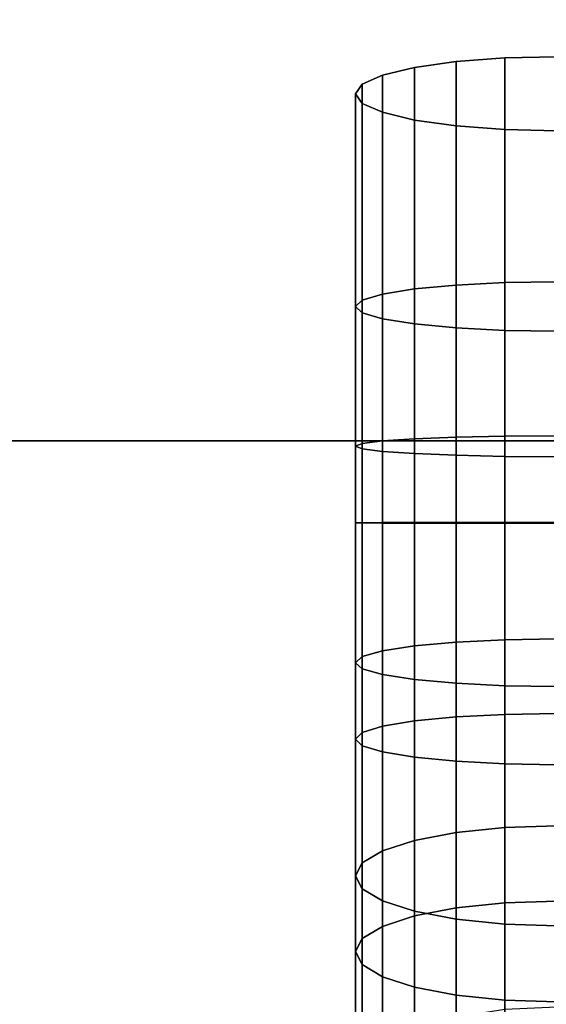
# Model space of a CAD drawing. Header units: inches. Extents: x 15 to 546804, y -66 to 267312.
# Tile 313 of 478: x 427011 to 427032, y 134633 to 134672. Entities that reach past the tile are written whole.
import ezdxf

# ---------------------------------------------------------------- set-up
doc = ezdxf.new("R2010")
doc.units = ezdxf.units.IN
doc.header["$MEASUREMENT"] = 0

msp = doc.modelspace()

# ---------------------------------------------------------------- linework, layer by layer
at = {"color": 7, "extrusion": (-1, -1.27576e-07, -3.33067e-16)}
for p, q in [((427030.176, 134670.94, 934.92), (427028.247, 134670.792, 935.663)), ((427032.247, 134670.99, 934.666), (427030.176, 134670.94, 934.92)), ((427030.176, 134662.011, 933.149), (427030.176, 134670.94, 934.92)), ((427026.59, 134670.558, 936.844), (427025.318, 134670.253, 938.385)), ((427028.247, 134670.792, 935.663), (427026.59, 134670.558, 936.844)), ((427026.59, 134661.757, 935.099), (427026.59, 134670.558, 936.844)), ((427028.247, 134661.913, 933.902), (427028.247, 134670.792, 935.663)), ((427025.318, 134670.253, 938.385), (427024.519, 134669.897, 940.178)), ((427025.318, 134661.553, 936.659), (427025.318, 134670.253, 938.385)), ((427024.519, 134669.897, 940.178), (427024.247, 134669.515, 942.103)), ((427024.519, 134661.316, 938.477), (427024.519, 134669.897, 940.178)), ((427024.247, 134661.062, 940.427), (427024.247, 134669.515, 942.103)), ((427024.247, 134669.515, 942.103), (427024.519, 134669.133, 944.028)), ((427024.519, 134660.807, 942.377), (427024.519, 134669.133, 944.028)), ((427024.519, 134669.133, 944.028), (427025.318, 134668.778, 945.821)), ((427025.318, 134660.57, 944.194), (427025.318, 134668.778, 945.821)), ((427025.318, 134668.778, 945.821), (427026.59, 134668.472, 947.362)), ((427026.59, 134660.367, 945.754), (427026.59, 134668.472, 947.362)), ((427026.59, 134668.472, 947.362), (427028.247, 134668.238, 948.544)), ((427028.247, 134660.21, 946.952), (427028.247, 134668.238, 948.544)), ((427028.247, 134668.238, 948.544), (427030.176, 134668.091, 949.286)), ((427030.176, 134660.112, 947.704), (427030.176, 134668.091, 949.286)), ((427030.176, 134668.091, 949.286), (427032.247, 134668.04, 949.54)), ((427028.247, 134661.913, 933.902), (427026.59, 134661.757, 935.099)), ((427030.176, 134662.011, 933.149), (427028.247, 134661.913, 933.902)), ((427028.247, 134652.446, 933.298), (427028.247, 134661.913, 933.902)), ((427032.247, 134662.045, 932.892), (427030.176, 134662.011, 933.149)), ((427030.176, 134652.444, 932.538), (427030.176, 134662.011, 933.149)), ((427025.318, 134661.553, 936.659), (427024.519, 134661.316, 938.477)), ((427026.59, 134661.757, 935.099), (427025.318, 134661.553, 936.659)), ((427025.318, 134652.453, 936.079), (427025.318, 134661.553, 936.659)), ((427026.59, 134652.449, 934.505), (427026.59, 134661.757, 935.099)), ((427024.519, 134661.316, 938.477), (427024.247, 134661.062, 940.427)), ((427024.247, 134652.461, 939.878), (427024.247, 134661.062, 940.427)), ((427024.247, 134661.062, 940.427), (427024.519, 134660.807, 942.377)), ((427024.519, 134652.457, 937.911), (427024.519, 134661.316, 938.477)), ((427024.519, 134652.466, 941.844), (427024.519, 134660.807, 942.377)), ((427024.519, 134660.807, 942.377), (427025.318, 134660.57, 944.194)), ((427025.318, 134652.47, 943.677), (427025.318, 134660.57, 944.194)), ((427025.318, 134660.57, 944.194), (427026.59, 134660.367, 945.754)), ((427026.59, 134652.473, 945.25), (427026.59, 134660.367, 945.754)), ((427026.59, 134660.367, 945.754), (427028.247, 134660.21, 946.952)), ((427028.247, 134652.476, 946.458), (427028.247, 134660.21, 946.952)), ((427028.247, 134660.21, 946.952), (427030.176, 134660.112, 947.704)), ((427030.176, 134652.478, 947.217), (427030.176, 134660.112, 947.704)), ((427030.176, 134660.112, 947.704), (427032.247, 134660.079, 947.961)), ((427024.247, 134655.506, 1654.463), (427024.519, 134655.614, 1652.398)), ((427024.519, 134655.614, 1652.398), (427025.318, 134655.715, 1650.474)), ((427024.519, 134655.614, 1652.398), (427024.519, 134647.144, 1651.954)), ((427025.318, 134655.715, 1650.474), (427026.59, 134655.801, 1648.821)), ((427025.318, 134655.715, 1650.474), (427025.318, 134647.372, 1650.037)), ((427026.59, 134655.801, 1648.821), (427028.247, 134655.867, 1647.553)), ((427026.59, 134655.801, 1648.821), (427026.59, 134647.568, 1648.39)), ((427028.247, 134655.867, 1647.553), (427030.176, 134655.909, 1646.756)), ((427028.247, 134655.867, 1647.553), (427028.247, 134647.718, 1647.127)), ((427030.176, 134655.909, 1646.756), (427032.247, 134655.923, 1646.485)), ((427030.176, 134655.909, 1646.756), (427030.176, 134647.812, 1646.333)), ((427024.519, 134655.398, 1656.528), (427024.247, 134655.506, 1654.463)), ((427024.247, 134655.506, 1654.463), (427024.247, 134646.899, 1654.012)), ((427025.318, 134655.297, 1658.452), (427024.519, 134655.398, 1656.528)), ((427024.519, 134655.398, 1656.528), (427024.519, 134646.655, 1656.07)), ((427026.59, 134655.21, 1660.104), (427025.318, 134655.297, 1658.452)), ((427025.318, 134655.297, 1658.452), (427025.318, 134646.427, 1657.987)), ((427028.247, 134655.144, 1661.372), (427026.59, 134655.21, 1660.104)), ((427026.59, 134655.21, 1660.104), (427026.59, 134646.231, 1659.634)), ((427030.176, 134655.102, 1662.169), (427028.247, 134655.144, 1661.372)), ((427028.247, 134655.144, 1661.372), (427028.247, 134646.081, 1660.897)), ((427032.247, 134655.088, 1662.441), (427030.176, 134655.102, 1662.169)), ((427030.176, 134655.102, 1662.169), (427030.176, 134645.986, 1661.692)), ((427024.247, 134652.461, 939.878), (427024.519, 134652.466, 941.844)), ((427024.247, 134643.863, 940.466), (427024.247, 134652.461, 939.878)), ((427024.519, 134652.457, 937.911), (427024.247, 134652.461, 939.878)), ((427024.519, 134652.466, 941.844), (427025.318, 134652.47, 943.677)), ((427024.519, 134644.127, 942.415), (427024.519, 134652.466, 941.844)), ((427024.519, 134643.6, 938.517), (427024.519, 134652.457, 937.911)), ((427025.318, 134652.453, 936.079), (427024.519, 134652.457, 937.911)), ((427025.318, 134652.47, 943.677), (427026.59, 134652.473, 945.25)), ((427025.318, 134644.372, 944.231), (427025.318, 134652.47, 943.677)), ((427025.318, 134643.354, 936.701), (427025.318, 134652.453, 936.079)), ((427026.59, 134652.449, 934.505), (427025.318, 134652.453, 936.079)), ((427026.59, 134652.473, 945.25), (427028.247, 134652.476, 946.458)), ((427026.59, 134644.583, 945.79), (427026.59, 134652.473, 945.25)), ((427026.59, 134643.144, 935.142), (427026.59, 134652.449, 934.505)), ((427028.247, 134652.446, 933.298), (427026.59, 134652.449, 934.505)), ((427028.247, 134652.476, 946.458), (427030.176, 134652.478, 947.217)), ((427028.247, 134644.745, 946.987), (427028.247, 134652.476, 946.458)), ((427028.247, 134642.982, 933.945), (427028.247, 134652.446, 933.298)), ((427030.176, 134652.444, 932.538), (427028.247, 134652.446, 933.298)), ((427030.176, 134652.478, 947.217), (427032.247, 134652.479, 947.476)), ((427030.176, 134644.846, 947.739), (427030.176, 134652.478, 947.217)), ((427030.176, 134642.88, 933.193), (427030.176, 134652.444, 932.538)), ((427032.247, 134652.444, 932.28), (427030.176, 134652.444, 932.538)), ((427028.247, 134647.718, 1647.127), (427030.176, 134647.812, 1646.333)), ((427030.176, 134647.812, 1646.333), (427032.247, 134647.845, 1646.062)), ((427030.176, 134647.812, 1646.333), (427030.176, 134640.344, 1644.94)), ((427024.519, 134647.144, 1651.954), (427025.318, 134647.372, 1650.037)), ((427025.318, 134647.372, 1650.037), (427026.59, 134647.568, 1648.39)), ((427025.318, 134647.372, 1650.037), (427025.318, 134639.419, 1648.554)), ((427026.59, 134647.568, 1648.39), (427028.247, 134647.718, 1647.127)), ((427026.59, 134647.568, 1648.39), (427026.59, 134639.83, 1646.947)), ((427028.247, 134647.718, 1647.127), (427028.247, 134640.145, 1645.715)), ((427024.247, 134646.899, 1654.012), (427024.519, 134647.144, 1651.954)), ((427024.519, 134647.144, 1651.954), (427024.519, 134638.941, 1650.425)), ((427024.519, 134646.655, 1656.07), (427024.247, 134646.899, 1654.012)), ((427024.247, 134646.899, 1654.012), (427024.247, 134638.427, 1652.432)), ((427025.318, 134646.427, 1657.987), (427024.519, 134646.655, 1656.07)), ((427024.519, 134646.655, 1656.07), (427024.519, 134637.914, 1654.44)), ((427026.59, 134646.231, 1659.634), (427025.318, 134646.427, 1657.987)), ((427025.318, 134646.427, 1657.987), (427025.318, 134637.436, 1656.311)), ((427028.247, 134646.081, 1660.897), (427026.59, 134646.231, 1659.634)), ((427026.59, 134646.231, 1659.634), (427026.59, 134637.025, 1657.917)), ((427030.176, 134645.986, 1661.692), (427028.247, 134646.081, 1660.897)), ((427028.247, 134646.081, 1660.897), (427028.247, 134636.709, 1659.15)), ((427032.247, 134645.954, 1661.963), (427030.176, 134645.986, 1661.692)), ((427030.176, 134645.986, 1661.692), (427030.176, 134636.511, 1659.925)), ((427026.59, 134644.583, 945.79), (427028.247, 134644.745, 946.987)), ((427028.247, 134644.745, 946.987), (427030.176, 134644.846, 947.739)), ((427028.247, 134637.15, 948.529), (427028.247, 134644.745, 946.987)), ((427030.176, 134644.846, 947.739), (427032.247, 134644.881, 947.996)), ((427030.176, 134637.35, 949.261), (427030.176, 134644.846, 947.739)), ((427024.519, 134644.127, 942.415), (427025.318, 134644.372, 944.231)), ((427025.318, 134644.372, 944.231), (427026.59, 134644.583, 945.79)), ((427025.318, 134636.418, 945.846), (427025.318, 134644.372, 944.231)), ((427026.59, 134636.832, 947.364), (427026.59, 134644.583, 945.79)), ((427024.247, 134643.863, 940.466), (427024.519, 134644.127, 942.415)), ((427024.247, 134635.418, 942.181), (427024.247, 134643.863, 940.466)), ((427024.519, 134643.6, 938.517), (427024.247, 134643.863, 940.466)), ((427024.519, 134635.935, 944.078), (427024.519, 134644.127, 942.415)), ((427024.519, 134634.9, 940.284), (427024.519, 134643.6, 938.517)), ((427025.318, 134643.354, 936.701), (427024.519, 134643.6, 938.517)), ((427025.318, 134634.418, 938.516), (427025.318, 134643.354, 936.701)), ((427026.59, 134643.144, 935.142), (427025.318, 134643.354, 936.701)), ((427026.59, 134634.003, 936.998), (427026.59, 134643.144, 935.142)), ((427028.247, 134642.982, 933.945), (427026.59, 134643.144, 935.142)), ((427028.247, 134633.686, 935.833), (427028.247, 134642.982, 933.945)), ((427030.176, 134642.88, 933.193), (427028.247, 134642.982, 933.945)), ((427030.176, 134633.486, 935.101), (427030.176, 134642.88, 933.193)), ((427032.247, 134642.846, 932.936), (427030.176, 134642.88, 933.193)), ((427028.247, 134640.145, 1645.715), (427030.176, 134640.344, 1644.94)), ((427030.176, 134640.344, 1644.94), (427032.247, 134640.411, 1644.676)), ((427030.176, 134640.344, 1644.94), (427030.176, 134633.123, 1642.576)), ((427026.59, 134639.83, 1646.947), (427028.247, 134640.145, 1645.715)), ((427028.247, 134640.145, 1645.715), (427028.247, 134632.825, 1643.318)), ((427025.318, 134639.419, 1648.554), (427026.59, 134639.83, 1646.947)), ((427026.59, 134639.83, 1646.947), (427026.59, 134632.35, 1644.498)), ((427024.519, 134638.941, 1650.425), (427025.318, 134639.419, 1648.554)), ((427025.318, 134639.419, 1648.554), (427025.318, 134631.731, 1646.037)), ((427024.247, 134638.427, 1652.432), (427024.519, 134638.941, 1650.425)), ((427024.519, 134638.941, 1650.425), (427024.519, 134631.01, 1647.828)), ((427024.519, 134637.914, 1654.44), (427024.247, 134638.427, 1652.432)), ((427024.247, 134638.427, 1652.432), (427024.247, 134630.237, 1649.751)), ((427025.318, 134637.436, 1656.311), (427024.519, 134637.914, 1654.44)), ((427024.519, 134637.914, 1654.44), (427024.519, 134629.464, 1651.673)), ((427026.59, 134637.025, 1657.917), (427025.318, 134637.436, 1656.311)), ((427025.318, 134637.436, 1656.311), (427025.318, 134628.743, 1653.465)), ((427028.247, 134637.15, 948.529), (427030.176, 134637.35, 949.261)), ((427030.176, 134637.35, 949.261), (427032.247, 134637.418, 949.511)), ((427030.176, 134630.119, 951.758), (427030.176, 134637.35, 949.261)), ((427025.318, 134636.418, 945.846), (427026.59, 134636.832, 947.364)), ((427026.59, 134636.832, 947.364), (427028.247, 134637.15, 948.529)), ((427028.247, 134636.709, 1659.15), (427026.59, 134637.025, 1657.917)), ((427026.59, 134637.025, 1657.917), (427026.59, 134628.125, 1655.003)), ((427026.59, 134629.356, 949.945), (427026.59, 134636.832, 947.364)), ((427028.247, 134629.824, 951.058), (427028.247, 134637.15, 948.529)), ((427024.519, 134635.935, 944.078), (427025.318, 134636.418, 945.846)), ((427025.318, 134628.745, 948.495), (427025.318, 134636.418, 945.846)), ((427030.176, 134636.511, 1659.925), (427028.247, 134636.709, 1659.15)), ((427028.247, 134636.709, 1659.15), (427028.247, 134627.65, 1656.184)), ((427032.247, 134636.444, 1660.189), (427030.176, 134636.511, 1659.925)), ((427030.176, 134636.511, 1659.925), (427030.176, 134627.351, 1656.926)), ((427024.247, 134635.418, 942.181), (427024.519, 134635.935, 944.078)), ((427024.519, 134628.034, 946.806), (427024.519, 134635.935, 944.078)), ((427024.247, 134627.271, 944.993), (427024.247, 134635.418, 942.181)), ((427024.519, 134634.9, 940.284), (427024.247, 134635.418, 942.181)), ((427024.519, 134626.508, 943.181), (427024.519, 134634.9, 940.284)), ((427025.318, 134634.418, 938.516), (427024.519, 134634.9, 940.284)), ((427025.318, 134625.797, 941.492), (427025.318, 134634.418, 938.516)), ((427026.59, 134634.003, 936.998), (427025.318, 134634.418, 938.516)), ((427026.59, 134625.187, 940.041), (427026.59, 134634.003, 936.998)), ((427028.247, 134633.686, 935.833), (427026.59, 134634.003, 936.998)), ((427028.247, 134624.718, 938.928), (427028.247, 134633.686, 935.833)), ((427030.176, 134633.486, 935.101), (427028.247, 134633.686, 935.833)), ((427030.176, 134624.424, 938.229), (427030.176, 134633.486, 935.101)), ((427032.247, 134633.418, 934.851), (427030.176, 134633.486, 935.101))]:
    msp.add_line(p, q, dxfattribs=at)
at = {"color": 7}
for p, q in [((428017.112, 134655.714, 3000), (426817.112, 134655.714, 3000)), ((426867.112, 134655.714, 2950), (427967.112, 134655.714, 2950))]:
    msp.add_line(p, q, dxfattribs=at)
for points, invisible_edges in [([(426817.112, 134655.714, 3000), (428017.112, 135105.714, 3000), (426817.112, 135105.714, 3000)], 1), ([(428017.112, 135105.714, 3000), (426817.112, 134655.714, 3000), (428017.112, 134655.714, 3000)], 1), ([(427967.112, 135105.714, 2950), (426867.112, 134655.714, 2950), (426867.112, 135105.714, 2950)], 1), ([(426867.112, 134655.714, 2950), (427967.112, 135105.714, 2950), (427967.112, 134655.714, 2950)], 1), ([(427030.176, 134670.94, 934.92), (427030.176, 134668.091, 949.286), (427028.247, 134668.238, 948.544)], 13), ([(427030.176, 134670.94, 934.92), (427028.247, 134668.238, 948.544), (427028.247, 134670.792, 935.663)], 3), ([(427028.247, 134670.792, 935.663), (427030.176, 134662.011, 933.149), (427030.176, 134670.94, 934.92)], 1), ([(427032.247, 134670.99, 934.666), (427032.247, 134668.04, 949.54), (427030.176, 134668.091, 949.286)], 13), ([(427032.247, 134670.99, 934.666), (427030.176, 134668.091, 949.286), (427030.176, 134670.94, 934.92)], 3), ([(427030.176, 134670.94, 934.92), (427032.247, 134662.045, 932.892), (427032.247, 134670.99, 934.666)], 1), ([(427032.247, 134662.045, 932.892), (427030.176, 134670.94, 934.92), (427030.176, 134662.011, 933.149)], 1), ([(427026.59, 134670.558, 936.844), (427026.59, 134668.472, 947.362), (427025.318, 134668.778, 945.821)], 13), ([(427026.59, 134670.558, 936.844), (427025.318, 134668.778, 945.821), (427025.318, 134670.253, 938.385)], 3), ([(427026.59, 134670.558, 936.844), (427025.318, 134661.553, 936.659), (427026.59, 134661.757, 935.099)], 1), ([(427025.318, 134661.553, 936.659), (427026.59, 134670.558, 936.844), (427025.318, 134670.253, 938.385)], 1), ([(427028.247, 134670.792, 935.663), (427028.247, 134668.238, 948.544), (427026.59, 134668.472, 947.362)], 13), ([(427028.247, 134670.792, 935.663), (427026.59, 134668.472, 947.362), (427026.59, 134670.558, 936.844)], 3), ([(427026.59, 134670.558, 936.844), (427028.247, 134661.913, 933.902), (427028.247, 134670.792, 935.663)], 1), ([(427028.247, 134661.913, 933.902), (427026.59, 134670.558, 936.844), (427026.59, 134661.757, 935.099)], 1), ([(427030.176, 134662.011, 933.149), (427028.247, 134670.792, 935.663), (427028.247, 134661.913, 933.902)], 1), ([(427025.318, 134670.253, 938.385), (427025.318, 134668.778, 945.821), (427024.519, 134669.133, 944.028)], 13), ([(427025.318, 134670.253, 938.385), (427024.519, 134669.133, 944.028), (427024.519, 134669.897, 940.178)], 3), ([(427025.318, 134670.253, 938.385), (427024.519, 134661.316, 938.477), (427025.318, 134661.553, 936.659)], 1), ([(427024.519, 134661.316, 938.477), (427025.318, 134670.253, 938.385), (427024.519, 134669.897, 940.178)], 1), ([(427024.519, 134669.897, 940.178), (427024.519, 134669.133, 944.028), (427024.247, 134669.515, 942.103)], 1), ([(427024.519, 134669.897, 940.178), (427024.247, 134661.062, 940.427), (427024.519, 134661.316, 938.477)], 1), ([(427024.247, 134661.062, 940.427), (427024.519, 134669.897, 940.178), (427024.247, 134669.515, 942.103)], 1), ([(427024.247, 134669.515, 942.103), (427024.519, 134660.807, 942.377), (427024.247, 134661.062, 940.427)], 1), ([(427024.519, 134660.807, 942.377), (427024.247, 134669.515, 942.103), (427024.519, 134669.133, 944.028)], 1), ([(427024.519, 134669.133, 944.028), (427025.318, 134660.57, 944.194), (427024.519, 134660.807, 942.377)], 1), ([(427025.318, 134660.57, 944.194), (427024.519, 134669.133, 944.028), (427025.318, 134668.778, 945.821)], 1), ([(427025.318, 134668.778, 945.821), (427026.59, 134660.367, 945.754), (427025.318, 134660.57, 944.194)], 1), ([(427026.59, 134660.367, 945.754), (427025.318, 134668.778, 945.821), (427026.59, 134668.472, 947.362)], 1), ([(427028.247, 134668.238, 948.544), (427026.59, 134660.367, 945.754), (427026.59, 134668.472, 947.362)], 1), ([(427026.59, 134660.367, 945.754), (427028.247, 134668.238, 948.544), (427028.247, 134660.21, 946.952)], 1), ([(427030.176, 134668.091, 949.286), (427028.247, 134660.21, 946.952), (427028.247, 134668.238, 948.544)], 1), ([(427028.247, 134660.21, 946.952), (427030.176, 134668.091, 949.286), (427030.176, 134660.112, 947.704)], 1), ([(427032.247, 134668.04, 949.54), (427030.176, 134660.112, 947.704), (427030.176, 134668.091, 949.286)], 1), ([(427030.176, 134660.112, 947.704), (427032.247, 134668.04, 949.54), (427032.247, 134660.079, 947.961)], 1), ([(427028.247, 134661.913, 933.902), (427026.59, 134652.449, 934.505), (427028.247, 134652.446, 933.298)], 1), ([(427026.59, 134652.449, 934.505), (427028.247, 134661.913, 933.902), (427026.59, 134661.757, 935.099)], 1), ([(427030.176, 134662.011, 933.149), (427028.247, 134652.446, 933.298), (427030.176, 134652.444, 932.538)], 1), ([(427028.247, 134652.446, 933.298), (427030.176, 134662.011, 933.149), (427028.247, 134661.913, 933.902)], 1), ([(427032.247, 134662.045, 932.892), (427030.176, 134652.444, 932.538), (427032.247, 134652.444, 932.28)], 1), ([(427030.176, 134652.444, 932.538), (427032.247, 134662.045, 932.892), (427030.176, 134662.011, 933.149)], 1), ([(427025.318, 134661.553, 936.659), (427024.519, 134652.457, 937.911), (427025.318, 134652.453, 936.079)], 1), ([(427024.519, 134652.457, 937.911), (427025.318, 134661.553, 936.659), (427024.519, 134661.316, 938.477)], 1), ([(427026.59, 134661.757, 935.099), (427025.318, 134652.453, 936.079), (427026.59, 134652.449, 934.505)], 1), ([(427025.318, 134652.453, 936.079), (427026.59, 134661.757, 935.099), (427025.318, 134661.553, 936.659)], 1), ([(427024.519, 134661.316, 938.477), (427024.247, 134652.461, 939.878), (427024.519, 134652.457, 937.911)], 1), ([(427024.247, 134652.461, 939.878), (427024.519, 134661.316, 938.477), (427024.247, 134661.062, 940.427)], 1), ([(427024.247, 134661.062, 940.427), (427024.519, 134652.466, 941.844), (427024.247, 134652.461, 939.878)], 1), ([(427024.519, 134652.466, 941.844), (427024.247, 134661.062, 940.427), (427024.519, 134660.807, 942.377)], 1), ([(427024.519, 134660.807, 942.377), (427025.318, 134652.47, 943.677), (427024.519, 134652.466, 941.844)], 1), ([(427025.318, 134652.47, 943.677), (427024.519, 134660.807, 942.377), (427025.318, 134660.57, 944.194)], 1), ([(427025.318, 134660.57, 944.194), (427026.59, 134652.473, 945.25), (427025.318, 134652.47, 943.677)], 1), ([(427026.59, 134652.473, 945.25), (427025.318, 134660.57, 944.194), (427026.59, 134660.367, 945.754)], 1), ([(427026.59, 134660.367, 945.754), (427028.247, 134652.476, 946.458), (427026.59, 134652.473, 945.25)], 1), ([(427028.247, 134652.476, 946.458), (427026.59, 134660.367, 945.754), (427028.247, 134660.21, 946.952)], 1), ([(427028.247, 134660.21, 946.952), (427030.176, 134652.478, 947.217), (427028.247, 134652.476, 946.458)], 1), ([(427030.176, 134652.478, 947.217), (427028.247, 134660.21, 946.952), (427030.176, 134660.112, 947.704)], 1), ([(427030.176, 134660.112, 947.704), (427032.247, 134652.479, 947.476), (427030.176, 134652.478, 947.217)], 1), ([(427032.247, 134652.479, 947.476), (427030.176, 134660.112, 947.704), (427032.247, 134660.079, 947.961)], 1), ([(426867.112, 134655.714, 2950), (428017.112, 134655.714, 3000), (426817.112, 134655.714, 3000)], 13), ([(427967.112, 134655.714, 2950), (428017.112, 134655.714, 3000), (426867.112, 134655.714, 2950)], 3), ([(427024.519, 134655.614, 1652.398), (427024.247, 134646.899, 1654.012), (427024.519, 134647.144, 1651.954)], 1), ([(427024.247, 134646.899, 1654.012), (427024.519, 134655.614, 1652.398), (427024.247, 134655.506, 1654.463)], 1), ([(427024.519, 134655.614, 1652.398), (427024.519, 134655.398, 1656.528), (427024.247, 134655.506, 1654.463)], 1), ([(427025.318, 134655.715, 1650.474), (427024.519, 134647.144, 1651.954), (427025.318, 134647.372, 1650.037)], 1), ([(427024.519, 134647.144, 1651.954), (427025.318, 134655.715, 1650.474), (427024.519, 134655.614, 1652.398)], 1), ([(427025.318, 134655.715, 1650.474), (427025.318, 134655.297, 1658.452), (427024.519, 134655.614, 1652.398)], 3), ([(427024.519, 134655.614, 1652.398), (427025.318, 134655.297, 1658.452), (427024.519, 134655.398, 1656.528)], 13), ([(427026.59, 134655.801, 1648.821), (427025.318, 134647.372, 1650.037), (427026.59, 134647.568, 1648.39)], 1), ([(427025.318, 134647.372, 1650.037), (427026.59, 134655.801, 1648.821), (427025.318, 134655.715, 1650.474)], 1), ([(427026.59, 134655.801, 1648.821), (427026.59, 134655.21, 1660.104), (427025.318, 134655.715, 1650.474)], 3), ([(427025.318, 134655.715, 1650.474), (427026.59, 134655.21, 1660.104), (427025.318, 134655.297, 1658.452)], 13), ([(427026.59, 134655.801, 1648.821), (427028.247, 134647.718, 1647.127), (427028.247, 134655.867, 1647.553)], 1), ([(427028.247, 134655.867, 1647.553), (427028.247, 134655.144, 1661.372), (427026.59, 134655.801, 1648.821)], 3), ([(427028.247, 134647.718, 1647.127), (427026.59, 134655.801, 1648.821), (427026.59, 134647.568, 1648.39)], 1), ([(427026.59, 134655.801, 1648.821), (427028.247, 134655.144, 1661.372), (427026.59, 134655.21, 1660.104)], 13), ([(427028.247, 134655.867, 1647.553), (427030.176, 134647.812, 1646.333), (427030.176, 134655.909, 1646.756)], 1), ([(427030.176, 134655.909, 1646.756), (427030.176, 134655.102, 1662.169), (427028.247, 134655.867, 1647.553)], 3), ([(427030.176, 134647.812, 1646.333), (427028.247, 134655.867, 1647.553), (427028.247, 134647.718, 1647.127)], 1), ([(427028.247, 134655.867, 1647.553), (427030.176, 134655.102, 1662.169), (427028.247, 134655.144, 1661.372)], 13), ([(427030.176, 134655.909, 1646.756), (427032.247, 134647.845, 1646.062), (427032.247, 134655.923, 1646.485)], 1), ([(427032.247, 134655.923, 1646.485), (427032.247, 134655.088, 1662.441), (427030.176, 134655.909, 1646.756)], 3), ([(427032.247, 134647.845, 1646.062), (427030.176, 134655.909, 1646.756), (427030.176, 134647.812, 1646.333)], 1), ([(427030.176, 134655.909, 1646.756), (427032.247, 134655.088, 1662.441), (427030.176, 134655.102, 1662.169)], 13), ([(427024.247, 134655.506, 1654.463), (427024.519, 134646.655, 1656.07), (427024.247, 134646.899, 1654.012)], 1), ([(427024.519, 134646.655, 1656.07), (427024.247, 134655.506, 1654.463), (427024.519, 134655.398, 1656.528)], 1), ([(427024.519, 134655.398, 1656.528), (427025.318, 134646.427, 1657.987), (427024.519, 134646.655, 1656.07)], 1), ([(427025.318, 134646.427, 1657.987), (427024.519, 134655.398, 1656.528), (427025.318, 134655.297, 1658.452)], 1), ([(427025.318, 134655.297, 1658.452), (427026.59, 134646.231, 1659.634), (427025.318, 134646.427, 1657.987)], 1), ([(427026.59, 134646.231, 1659.634), (427025.318, 134655.297, 1658.452), (427026.59, 134655.21, 1660.104)], 1), ([(427028.247, 134655.144, 1661.372), (427026.59, 134646.231, 1659.634), (427026.59, 134655.21, 1660.104)], 1), ([(427026.59, 134646.231, 1659.634), (427028.247, 134655.144, 1661.372), (427028.247, 134646.081, 1660.897)], 1), ([(427030.176, 134655.102, 1662.169), (427028.247, 134646.081, 1660.897), (427028.247, 134655.144, 1661.372)], 1), ([(427028.247, 134646.081, 1660.897), (427030.176, 134655.102, 1662.169), (427030.176, 134645.986, 1661.692)], 1), ([(427032.247, 134655.088, 1662.441), (427030.176, 134645.986, 1661.692), (427030.176, 134655.102, 1662.169)], 1), ([(427030.176, 134645.986, 1661.692), (427032.247, 134655.088, 1662.441), (427032.247, 134645.954, 1661.963)], 1), ([(427024.519, 134652.466, 941.844), (427024.247, 134643.863, 940.466), (427024.247, 134652.461, 939.878)], 1), ([(427024.247, 134643.863, 940.466), (427024.519, 134652.466, 941.844), (427024.519, 134644.127, 942.415)], 1), ([(427024.247, 134652.461, 939.878), (427024.519, 134643.6, 938.517), (427024.519, 134652.457, 937.911)], 1), ([(427024.519, 134643.6, 938.517), (427024.247, 134652.461, 939.878), (427024.247, 134643.863, 940.466)], 1), ([(427025.318, 134652.47, 943.677), (427024.519, 134644.127, 942.415), (427024.519, 134652.466, 941.844)], 1), ([(427024.519, 134644.127, 942.415), (427025.318, 134652.47, 943.677), (427025.318, 134644.372, 944.231)], 1), ([(427024.519, 134652.457, 937.911), (427025.318, 134643.354, 936.701), (427025.318, 134652.453, 936.079)], 1), ([(427025.318, 134643.354, 936.701), (427024.519, 134652.457, 937.911), (427024.519, 134643.6, 938.517)], 1), ([(427026.59, 134652.473, 945.25), (427025.318, 134644.372, 944.231), (427025.318, 134652.47, 943.677)], 1), ([(427025.318, 134644.372, 944.231), (427026.59, 134652.473, 945.25), (427026.59, 134644.583, 945.79)], 1), ([(427025.318, 134652.453, 936.079), (427026.59, 134643.144, 935.142), (427026.59, 134652.449, 934.505)], 1), ([(427026.59, 134643.144, 935.142), (427025.318, 134652.453, 936.079), (427025.318, 134643.354, 936.701)], 1), ([(427028.247, 134644.745, 946.987), (427026.59, 134652.473, 945.25), (427028.247, 134652.476, 946.458)], 1), ([(427026.59, 134652.473, 945.25), (427028.247, 134644.745, 946.987), (427026.59, 134644.583, 945.79)], 1), ([(427026.59, 134643.144, 935.142), (427028.247, 134652.446, 933.298), (427026.59, 134652.449, 934.505)], 1), ([(427028.247, 134652.446, 933.298), (427026.59, 134643.144, 935.142), (427028.247, 134642.982, 933.945)], 1), ([(427030.176, 134644.846, 947.739), (427028.247, 134652.476, 946.458), (427030.176, 134652.478, 947.217)], 1), ([(427028.247, 134652.476, 946.458), (427030.176, 134644.846, 947.739), (427028.247, 134644.745, 946.987)], 1), ([(427028.247, 134642.982, 933.945), (427030.176, 134652.444, 932.538), (427028.247, 134652.446, 933.298)], 1), ([(427030.176, 134652.444, 932.538), (427028.247, 134642.982, 933.945), (427030.176, 134642.88, 933.193)], 1), ([(427032.247, 134644.881, 947.996), (427030.176, 134652.478, 947.217), (427032.247, 134652.479, 947.476)], 1), ([(427030.176, 134652.478, 947.217), (427032.247, 134644.881, 947.996), (427030.176, 134644.846, 947.739)], 1), ([(427032.247, 134652.444, 932.28), (427030.176, 134642.88, 933.193), (427032.247, 134642.846, 932.936)], 1), ([(427030.176, 134642.88, 933.193), (427032.247, 134652.444, 932.28), (427030.176, 134652.444, 932.538)], 1), ([(427028.247, 134647.718, 1647.127), (427030.176, 134640.344, 1644.94), (427030.176, 134647.812, 1646.333)], 1), ([(427030.176, 134647.812, 1646.333), (427032.247, 134640.411, 1644.676), (427032.247, 134647.845, 1646.062)], 1), ([(427032.247, 134640.411, 1644.676), (427030.176, 134647.812, 1646.333), (427030.176, 134640.344, 1644.94)], 1), ([(427025.318, 134647.372, 1650.037), (427024.519, 134638.941, 1650.425), (427025.318, 134639.419, 1648.554)], 1), ([(427024.519, 134638.941, 1650.425), (427025.318, 134647.372, 1650.037), (427024.519, 134647.144, 1651.954)], 1), ([(427026.59, 134647.568, 1648.39), (427025.318, 134639.419, 1648.554), (427026.59, 134639.83, 1646.947)], 1), ([(427025.318, 134639.419, 1648.554), (427026.59, 134647.568, 1648.39), (427025.318, 134647.372, 1650.037)], 1), ([(427026.59, 134647.568, 1648.39), (427028.247, 134640.145, 1645.715), (427028.247, 134647.718, 1647.127)], 1), ([(427028.247, 134640.145, 1645.715), (427026.59, 134647.568, 1648.39), (427026.59, 134639.83, 1646.947)], 1), ([(427030.176, 134640.344, 1644.94), (427028.247, 134647.718, 1647.127), (427028.247, 134640.145, 1645.715)], 1), ([(427024.519, 134647.144, 1651.954), (427024.247, 134638.427, 1652.432), (427024.519, 134638.941, 1650.425)], 1), ([(427024.247, 134638.427, 1652.432), (427024.519, 134647.144, 1651.954), (427024.247, 134646.899, 1654.012)], 1), ([(427024.247, 134646.899, 1654.012), (427024.519, 134637.914, 1654.44), (427024.247, 134638.427, 1652.432)], 1), ([(427024.519, 134637.914, 1654.44), (427024.247, 134646.899, 1654.012), (427024.519, 134646.655, 1656.07)], 1), ([(427024.519, 134646.655, 1656.07), (427025.318, 134637.436, 1656.311), (427024.519, 134637.914, 1654.44)], 1), ([(427025.318, 134637.436, 1656.311), (427024.519, 134646.655, 1656.07), (427025.318, 134646.427, 1657.987)], 1), ([(427025.318, 134646.427, 1657.987), (427026.59, 134637.025, 1657.917), (427025.318, 134637.436, 1656.311)], 1), ([(427026.59, 134637.025, 1657.917), (427025.318, 134646.427, 1657.987), (427026.59, 134646.231, 1659.634)], 1), ([(427028.247, 134646.081, 1660.897), (427026.59, 134637.025, 1657.917), (427026.59, 134646.231, 1659.634)], 1), ([(427026.59, 134637.025, 1657.917), (427028.247, 134646.081, 1660.897), (427028.247, 134636.709, 1659.15)], 1), ([(427030.176, 134645.986, 1661.692), (427028.247, 134636.709, 1659.15), (427028.247, 134646.081, 1660.897)], 1), ([(427028.247, 134636.709, 1659.15), (427030.176, 134645.986, 1661.692), (427030.176, 134636.511, 1659.925)], 1), ([(427032.247, 134645.954, 1661.963), (427030.176, 134636.511, 1659.925), (427030.176, 134645.986, 1661.692)], 1), ([(427030.176, 134636.511, 1659.925), (427032.247, 134645.954, 1661.963), (427032.247, 134636.444, 1660.189)], 1), ([(427028.247, 134637.15, 948.529), (427026.59, 134644.583, 945.79), (427028.247, 134644.745, 946.987)], 1), ([(427030.176, 134637.35, 949.261), (427028.247, 134644.745, 946.987), (427030.176, 134644.846, 947.739)], 1), ([(427028.247, 134644.745, 946.987), (427030.176, 134637.35, 949.261), (427028.247, 134637.15, 948.529)], 1), ([(427032.247, 134637.418, 949.511), (427030.176, 134644.846, 947.739), (427032.247, 134644.881, 947.996)], 1), ([(427030.176, 134644.846, 947.739), (427032.247, 134637.418, 949.511), (427030.176, 134637.35, 949.261)], 1), ([(427025.318, 134644.372, 944.231), (427024.519, 134635.935, 944.078), (427024.519, 134644.127, 942.415)], 1), ([(427024.519, 134635.935, 944.078), (427025.318, 134644.372, 944.231), (427025.318, 134636.418, 945.846)], 1), ([(427026.59, 134644.583, 945.79), (427025.318, 134636.418, 945.846), (427025.318, 134644.372, 944.231)], 1), ([(427025.318, 134636.418, 945.846), (427026.59, 134644.583, 945.79), (427026.59, 134636.832, 947.364)], 1), ([(427026.59, 134644.583, 945.79), (427028.247, 134637.15, 948.529), (427026.59, 134636.832, 947.364)], 1), ([(427024.519, 134644.127, 942.415), (427024.247, 134635.418, 942.181), (427024.247, 134643.863, 940.466)], 1), ([(427024.247, 134635.418, 942.181), (427024.519, 134644.127, 942.415), (427024.519, 134635.935, 944.078)], 1), ([(427024.247, 134643.863, 940.466), (427024.519, 134634.9, 940.284), (427024.519, 134643.6, 938.517)], 1), ([(427024.519, 134634.9, 940.284), (427024.247, 134643.863, 940.466), (427024.247, 134635.418, 942.181)], 1), ([(427024.519, 134643.6, 938.517), (427025.318, 134634.418, 938.516), (427025.318, 134643.354, 936.701)], 1), ([(427025.318, 134634.418, 938.516), (427024.519, 134643.6, 938.517), (427024.519, 134634.9, 940.284)], 1), ([(427025.318, 134643.354, 936.701), (427026.59, 134634.003, 936.998), (427026.59, 134643.144, 935.142)], 1), ([(427026.59, 134634.003, 936.998), (427025.318, 134643.354, 936.701), (427025.318, 134634.418, 938.516)], 1), ([(427026.59, 134634.003, 936.998), (427028.247, 134642.982, 933.945), (427026.59, 134643.144, 935.142)], 1), ([(427028.247, 134642.982, 933.945), (427026.59, 134634.003, 936.998), (427028.247, 134633.686, 935.833)], 1), ([(427028.247, 134633.686, 935.833), (427030.176, 134642.88, 933.193), (427028.247, 134642.982, 933.945)], 1), ([(427030.176, 134642.88, 933.193), (427028.247, 134633.686, 935.833), (427030.176, 134633.486, 935.101)], 1), ([(427030.176, 134633.486, 935.101), (427032.247, 134642.846, 932.936), (427030.176, 134642.88, 933.193)], 1), ([(427032.247, 134642.846, 932.936), (427030.176, 134633.486, 935.101), (427032.247, 134633.418, 934.851)], 1), ([(427028.247, 134640.145, 1645.715), (427030.176, 134633.123, 1642.576), (427030.176, 134640.344, 1644.94)], 1), ([(427030.176, 134640.344, 1644.94), (427032.247, 134633.225, 1642.323), (427032.247, 134640.411, 1644.676)], 1), ([(427032.247, 134633.225, 1642.323), (427030.176, 134640.344, 1644.94), (427030.176, 134633.123, 1642.576)], 1), ([(427026.59, 134639.83, 1646.947), (427028.247, 134632.825, 1643.318), (427028.247, 134640.145, 1645.715)], 1), ([(427030.176, 134633.123, 1642.576), (427028.247, 134640.145, 1645.715), (427028.247, 134632.825, 1643.318)], 1), ([(427026.59, 134639.83, 1646.947), (427025.318, 134631.731, 1646.037), (427026.59, 134632.35, 1644.498)], 1), ([(427025.318, 134631.731, 1646.037), (427026.59, 134639.83, 1646.947), (427025.318, 134639.419, 1648.554)], 1), ([(427028.247, 134632.825, 1643.318), (427026.59, 134639.83, 1646.947), (427026.59, 134632.35, 1644.498)], 1), ([(427025.318, 134639.419, 1648.554), (427024.519, 134631.01, 1647.828), (427025.318, 134631.731, 1646.037)], 1), ([(427024.519, 134631.01, 1647.828), (427025.318, 134639.419, 1648.554), (427024.519, 134638.941, 1650.425)], 1), ([(427024.519, 134638.941, 1650.425), (427024.247, 134630.237, 1649.751), (427024.519, 134631.01, 1647.828)], 1), ([(427024.247, 134630.237, 1649.751), (427024.519, 134638.941, 1650.425), (427024.247, 134638.427, 1652.432)], 1), ([(427024.247, 134638.427, 1652.432), (427024.519, 134629.464, 1651.673), (427024.247, 134630.237, 1649.751)], 1), ([(427024.519, 134629.464, 1651.673), (427024.247, 134638.427, 1652.432), (427024.519, 134637.914, 1654.44)], 1), ([(427024.519, 134637.914, 1654.44), (427025.318, 134628.743, 1653.465), (427024.519, 134629.464, 1651.673)], 1), ([(427025.318, 134628.743, 1653.465), (427024.519, 134637.914, 1654.44), (427025.318, 134637.436, 1656.311)], 1), ([(427025.318, 134637.436, 1656.311), (427026.59, 134628.125, 1655.003), (427025.318, 134628.743, 1653.465)], 1), ([(427026.59, 134628.125, 1655.003), (427025.318, 134637.436, 1656.311), (427026.59, 134637.025, 1657.917)], 1), ([(427030.176, 134630.119, 951.758), (427028.247, 134637.15, 948.529), (427030.176, 134637.35, 949.261)], 1), ([(427032.247, 134630.219, 951.996), (427030.176, 134637.35, 949.261), (427032.247, 134637.418, 949.511)], 1), ([(427030.176, 134637.35, 949.261), (427032.247, 134630.219, 951.996), (427030.176, 134630.119, 951.758)], 1), ([(427026.59, 134636.832, 947.364), (427025.318, 134628.745, 948.495), (427025.318, 134636.418, 945.846)], 1), ([(427025.318, 134628.745, 948.495), (427026.59, 134636.832, 947.364), (427026.59, 134629.356, 949.945)], 1), ([(427028.247, 134629.824, 951.058), (427026.59, 134636.832, 947.364), (427028.247, 134637.15, 948.529)], 1), ([(427028.247, 134636.709, 1659.15), (427026.59, 134628.125, 1655.003), (427026.59, 134637.025, 1657.917)], 1), ([(427026.59, 134636.832, 947.364), (427028.247, 134629.824, 951.058), (427026.59, 134629.356, 949.945)], 1), ([(427028.247, 134637.15, 948.529), (427030.176, 134630.119, 951.758), (427028.247, 134629.824, 951.058)], 1), ([(427025.318, 134636.418, 945.846), (427024.519, 134628.034, 946.806), (427024.519, 134635.935, 944.078)], 1), ([(427024.519, 134628.034, 946.806), (427025.318, 134636.418, 945.846), (427025.318, 134628.745, 948.495)], 1), ([(427026.59, 134628.125, 1655.003), (427028.247, 134636.709, 1659.15), (427028.247, 134627.65, 1656.184)], 1), ([(427030.176, 134636.511, 1659.925), (427028.247, 134627.65, 1656.184), (427028.247, 134636.709, 1659.15)], 1), ([(427028.247, 134627.65, 1656.184), (427030.176, 134636.511, 1659.925), (427030.176, 134627.351, 1656.926)], 1), ([(427032.247, 134636.444, 1660.189), (427030.176, 134627.351, 1656.926), (427030.176, 134636.511, 1659.925)], 1), ([(427030.176, 134627.351, 1656.926), (427032.247, 134636.444, 1660.189), (427032.247, 134627.249, 1657.179)], 1), ([(427024.519, 134635.935, 944.078), (427024.247, 134627.271, 944.993), (427024.247, 134635.418, 942.181)], 1), ([(427024.247, 134627.271, 944.993), (427024.519, 134635.935, 944.078), (427024.519, 134628.034, 946.806)], 1), ([(427024.247, 134635.418, 942.181), (427024.519, 134626.508, 943.181), (427024.519, 134634.9, 940.284)], 1), ([(427024.519, 134626.508, 943.181), (427024.247, 134635.418, 942.181), (427024.247, 134627.271, 944.993)], 1), ([(427024.519, 134634.9, 940.284), (427025.318, 134625.797, 941.492), (427025.318, 134634.418, 938.516)], 1), ([(427025.318, 134625.797, 941.492), (427024.519, 134634.9, 940.284), (427024.519, 134626.508, 943.181)], 1), ([(427025.318, 134634.418, 938.516), (427026.59, 134625.187, 940.041), (427026.59, 134634.003, 936.998)], 1), ([(427026.59, 134625.187, 940.041), (427025.318, 134634.418, 938.516), (427025.318, 134625.797, 941.492)], 1), ([(427026.59, 134625.187, 940.041), (427028.247, 134633.686, 935.833), (427026.59, 134634.003, 936.998)], 1), ([(427028.247, 134633.686, 935.833), (427026.59, 134625.187, 940.041), (427028.247, 134624.718, 938.928)], 1), ([(427028.247, 134624.718, 938.928), (427030.176, 134633.486, 935.101), (427028.247, 134633.686, 935.833)], 1), ([(427030.176, 134633.486, 935.101), (427028.247, 134624.718, 938.928), (427030.176, 134624.424, 938.229)], 1), ([(427030.176, 134624.424, 938.229), (427032.247, 134633.418, 934.851), (427030.176, 134633.486, 935.101)], 1), ([(427032.247, 134633.418, 934.851), (427030.176, 134624.424, 938.229), (427032.247, 134624.324, 937.99)], 1)]:
    msp.add_3dface(points, dxfattribs=dict(at, invisible_edges=invisible_edges))

doc.saveas('drawing.dxf')
